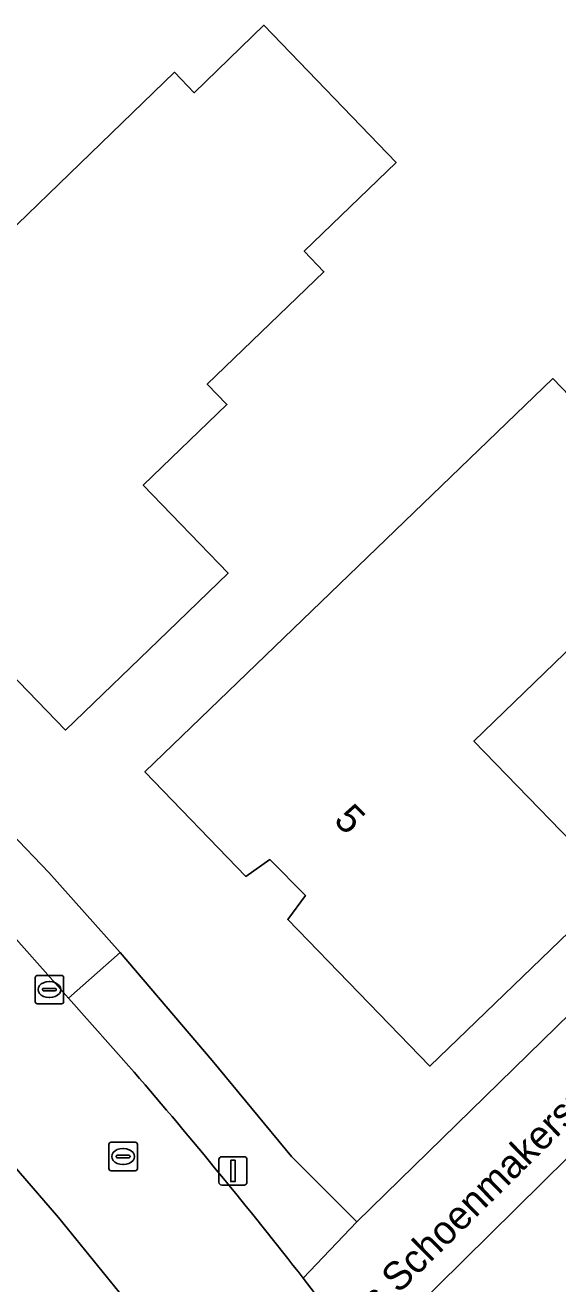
# Model space of a CAD drawing. Extents: x 157320 to 158835, y 386650 to 388491.
# Drawn here: x 158171.21 to 158189.97, y 387431.26 to 387475.57 of the extents above; entities that cross this region are included whole.
import ezdxf

# ---------------------------------------------------------------- set-up
doc = ezdxf.new("R2010")
doc.units = 0
for name, color, linetype in [('IMGEO_Berm_groen', 7, 'Continuous'), ('IMGEO_Erf', 7, 'Continuous'), ('IMGEO_Kolk', 7, 'Continuous'), ('IMGEO_Lichtmast', 7, 'Continuous'), ('IMGEO_Openbare_ruimte_label', 7, 'Continuous'), ('IMGEO_Pand', 7, 'Continuous'), ('IMGEO_Pand_nummerreeks', 7, 'Continuous'), ('IMGEO_Rijbaan_lokaal_gesloten', 7, 'Continuous'), ('IMGEO_Rijbaan_lokaal_open', 7, 'Continuous'), ('IMGEO_Rioolput', 7, 'Continuous'), ('IMGEO_Voetpad_open', 7, 'Continuous')]:
    doc.layers.add(name, color=color, linetype=linetype)

msp = doc.modelspace()

# ---------------------------------------------------------------- linework, layer by layer
at = {"layer": 'IMGEO_Berm_groen'}
for points in [[(158177.794, 387439.127), (158174.557, 387442.929), (158172.742, 387441.314), (158175.052, 387438.709)], [(158181.002, 387431.463), (158182.889, 387433.439), (158180.592, 387435.745), (158177.794, 387439.127)]]:
    msp.add_lwpolyline(points, dxfattribs=at)
msp.add_arc((158024.879, 387309.33), 198.22, 38.03569, 40.74606, dxfattribs=at)
at = {"layer": 'IMGEO_Erf'}
for points in [[(158179.62, 387475.57), (158184.27, 387470.73), (158181.036, 387467.611), (158181.729, 387466.892), (158177.625, 387462.934), (158178.319, 387462.215), (158175.372, 387459.373), (158178.36, 387456.276), (158176.233, 387454.224), (158172.633, 387450.753), (158167.698, 387455.862), (158169.145, 387457.275), (158167.732, 387458.688), (158167.023, 387458.008), (158166.851, 387458.185), (158163.626, 387461.505), (158167.223, 387464.979), (158176.47, 387473.91), (158177.165, 387473.192)], [(158189.79, 387463.13), (158194.81, 387457.91), (158187.012, 387450.366), (158191.99, 387445.22), (158185.461, 387438.93), (158180.458, 387444.092), (158181.081, 387444.937), (158179.823, 387446.197), (158178.984, 387445.605), (158175.431, 387449.28)]]:
    msp.add_lwpolyline(points, close=True, dxfattribs=at)
for points in [[(158170.726, 387447.126), (158172.044, 387445.737), (158174.557, 387442.929), (158177.794, 387439.127), (158180.592, 387435.745), (158182.889, 387433.439), (158193.426, 387443.736), (158216.454, 387466.321), (158225.048, 387474.78)], [(158226.976, 387471.829), (158218.497, 387463.489), (158207.86, 387453.027), (158184.801, 387430.263)]]:
    msp.add_lwpolyline(points, dxfattribs=at)
at = {"layer": 'IMGEO_Kolk'}
for p, q in [((158171.643, 387442.12), (158172.495, 387442.12)), ((158171.568, 387441.194), (158171.568, 387442.046)), ((158171.827, 387441.614), (158171.827, 387441.626)), ((158171.87, 387441.663), (158172.268, 387441.663)), ((158172.056, 387441.9), (158172.081, 387441.9)), ((158172.311, 387441.626), (158172.311, 387441.614)), ((158172.569, 387442.046), (158172.569, 387441.194)), ((158172.265, 387441.577), (158171.867, 387441.577)), ((158172.079, 387441.34), (158172.054, 387441.34)), ((158172.495, 387441.12), (158171.643, 387441.12))]:
    msp.add_line(p, q, dxfattribs=at)
for points in [[(158171.643, 387442.12), (158172.495, 387442.12)], [(158171.568, 387441.194), (158171.568, 387442.046)], [(158172.569, 387442.046), (158172.569, 387441.194)], [(158172.495, 387441.12), (158171.643, 387441.12)]]:
    msp.add_lwpolyline(points, dxfattribs=at)
for centre, radius, start, end in [((158171.645, 387442.044), 0.0765, 91.552, 178.448), ((158171.645, 387442.044), 0.0765, 91.552, 178.448), ((158172.493, 387442.044), 0.0765, 1.552, 88.448), ((158172.493, 387442.044), 0.0765, 1.552, 88.448), ((158171.867, 387441.623), 0.0403, 85.8775, 175.7526), ((158172.272, 387441.625), 0.0386, 1.7309, 96.639), ((158171.645, 387441.196), 0.0765, 181.552, 268.448), ((158171.645, 387441.196), 0.0765, 181.552, 268.448), ((158171.864, 387441.613), 0.0366, 178.938, 274.7102), ((158172.268, 387441.62), 0.043, 264.8664, 352.4533), ((158172.493, 387441.196), 0.0765, 271.552, 358.448), ((158172.493, 387441.196), 0.0765, 271.552, 358.448)]:
    msp.add_arc(centre, radius, start, end, dxfattribs=at)
for centre, major_axis, ratio, start_param, end_param in [((158172.055, 387441.62), (-0.387, 0.002), 0.722429, 4.712389, 7.853982), ((158172.08, 387441.62), (-0.39, 0.002), 0.717154, 1.570796, 4.712389)]:
    msp.add_ellipse(centre, major_axis=major_axis, ratio=ratio, start_param=start_param, end_param=end_param, dxfattribs=at)
at = {"layer": 'IMGEO_Lichtmast'}
for p, q in [((158178.032, 387434.838), (158178.032, 387435.638)), ((158178.032, 387435.638), (158178.032, 387434.838)), ((158178.132, 387435.738), (158178.922, 387435.738)), ((158178.922, 387435.738), (158178.132, 387435.738)), ((158179.022, 387435.638), (158179.022, 387434.838)), ((158179.022, 387434.838), (158179.022, 387435.638)), ((158178.922, 387434.738), (158178.132, 387434.738)), ((158178.132, 387434.738), (158178.922, 387434.738))]:
    msp.add_line(p, q, dxfattribs=at)
msp.add_lwpolyline([(158178.452, 387435.613), (158178.602, 387435.613), (158178.602, 387434.863), (158178.452, 387434.863), (158178.452, 387435.613)], dxfattribs=at)
for centre, start, end in [((158178.132, 387435.638), 90, 180), ((158178.132, 387435.638), 90, 180), ((158178.922, 387435.638), 0, 90), ((158178.922, 387435.638), 360, 90), ((158178.132, 387434.838), 180, 270), ((158178.132, 387434.838), 180, 270), ((158178.922, 387434.838), 270, 0), ((158178.922, 387434.838), 270, 0)]:
    msp.add_arc(centre, 0.1, start, end, dxfattribs=at)
at = {"layer": 'IMGEO_Pand'}
for points in [[(158167.223, 387464.979), (158163.626, 387461.505), (158166.851, 387458.185), (158167.023, 387458.008), (158167.732, 387458.688), (158169.145, 387457.275), (158167.698, 387455.862), (158172.633, 387450.753), (158176.233, 387454.224), (158178.36, 387456.276), (158175.372, 387459.373), (158178.319, 387462.215), (158177.625, 387462.934), (158181.729, 387466.892), (158181.036, 387467.611), (158184.27, 387470.73), (158179.62, 387475.57), (158177.165, 387473.192), (158176.47, 387473.91)], [(158185.461, 387438.93), (158191.99, 387445.22), (158187.012, 387450.366), (158194.81, 387457.91), (158189.79, 387463.13), (158175.431, 387449.28), (158178.984, 387445.605), (158179.823, 387446.197), (158181.081, 387444.937), (158180.458, 387444.092)]]:
    msp.add_lwpolyline(points, close=True, dxfattribs=at)
at = {"layer": 'IMGEO_Rijbaan_lokaal_gesloten'}
for points in [[(158175.052, 387438.709), (158172.742, 387441.314), (158170.246, 387444.112), (158169.01, 387445.497), (158168.394, 387446.187)], [(158165.687, 387440.722), (158168.215, 387437.954), (158168.446, 387438.151), (158172.385, 387433.603), (158176.357, 387428.714), (158175.82, 387428.868), (158178.435, 387425.446), (158181.093, 387421.871), (158183.497, 387418.55), (158183.912, 387417.919), (158202.88, 387389.042), (158203.867, 387387.545), (158204.012, 387387.321), (158209.286, 387389.546), (158205.194, 387395.79), (158203.577, 387398.257), (158197.813, 387407.052), (158194.425, 387412.221), (158189.594, 387419.593)], [(158189.594, 387419.593), (158187.101, 387423.209), (158184.209, 387427.247), (158183.164, 387428.647), (158181.002, 387431.463)]]:
    msp.add_lwpolyline(points, dxfattribs=at)
msp.add_arc((158024.879, 387309.33), 198.22, 38.03569, 40.74606, dxfattribs=at)
at = {"layer": 'IMGEO_Rijbaan_lokaal_open'}
msp.add_lwpolyline([(158172.044, 387445.737), (158170.726, 387447.126), (158169.01, 387445.497), (158170.246, 387444.112), (158172.742, 387441.314), (158174.557, 387442.929)], close=True, dxfattribs=at)
msp.add_lwpolyline([(158175.82, 387428.868), (158176.357, 387428.714), (158172.385, 387433.603), (158168.446, 387438.151), (158168.215, 387437.954)], dxfattribs=at)
at = {"layer": 'IMGEO_Rioolput'}
for p, q in [((158174.163, 387435.318), (158174.163, 387436.17)), ((158174.238, 387436.244), (158175.09, 387436.244)), ((158174.651, 387436.024), (158174.676, 387436.024)), ((158175.164, 387436.17), (158175.164, 387435.318)), ((158174.422, 387435.738), (158174.422, 387435.75)), ((158174.86, 387435.701), (158174.462, 387435.701)), ((158174.465, 387435.787), (158174.863, 387435.787)), ((158174.674, 387435.464), (158174.649, 387435.464)), ((158174.906, 387435.75), (158174.906, 387435.738)), ((158175.09, 387435.244), (158174.238, 387435.244))]:
    msp.add_line(p, q, dxfattribs=at)
for points in [[(158174.163, 387435.318), (158174.163, 387436.17)], [(158174.238, 387436.244), (158175.09, 387436.244)], [(158175.164, 387436.17), (158175.164, 387435.318)], [(158175.09, 387435.244), (158174.238, 387435.244)]]:
    msp.add_lwpolyline(points, dxfattribs=at)
for centre, radius, start, end in [((158174.24, 387436.168), 0.0765, 91.552, 178.448), ((158174.24, 387436.168), 0.0765, 91.552, 178.448), ((158175.088, 387436.168), 0.0765, 1.552, 88.448), ((158175.088, 387436.168), 0.0765, 1.552, 88.448), ((158174.462, 387435.747), 0.0403, 85.8775, 175.7526), ((158174.459, 387435.737), 0.0366, 178.938, 274.7102), ((158174.863, 387435.744), 0.043, 264.8664, 352.4533), ((158174.867, 387435.749), 0.0386, 1.7309, 96.639), ((158174.24, 387435.32), 0.0765, 181.552, 268.448), ((158174.24, 387435.32), 0.0765, 181.552, 268.448), ((158175.088, 387435.32), 0.0765, 271.552, 358.448), ((158175.088, 387435.32), 0.0765, 271.552, 358.448)]:
    msp.add_arc(centre, radius, start, end, dxfattribs=at)
for centre, major_axis, ratio, start_param, end_param in [((158174.65, 387435.744), (-0.387, 0.002), 0.722429, 4.712389, 7.853982), ((158174.675, 387435.744), (-0.39, 0.002), 0.717154, 1.570796, 4.712389)]:
    msp.add_ellipse(centre, major_axis=major_axis, ratio=ratio, start_param=start_param, end_param=end_param, dxfattribs=at)
at = {"layer": 'IMGEO_Voetpad_open'}
msp.add_lwpolyline([(158225.048, 387474.78), (158216.454, 387466.321), (158193.426, 387443.736), (158182.889, 387433.439), (158181.002, 387431.463), (158183.164, 387428.647), (158184.801, 387430.263), (158207.86, 387453.027), (158218.497, 387463.489), (158226.976, 387471.829)], dxfattribs=at)

# ---------------------------------------------------------------- texts
at = {"layer": 'IMGEO_Openbare_ruimte_label'}
msp.add_text('Frans Schoenmakerspad', height=1, rotation=44.6356, dxfattribs=at).set_placement((158181.662, 387428.233))
at = {"layer": 'IMGEO_Pand_nummerreeks'}
msp.add_text('5', height=1, rotation=314.9545, dxfattribs=at).set_placement((158182.04, 387447.542))

doc.saveas('drawing.dxf')
